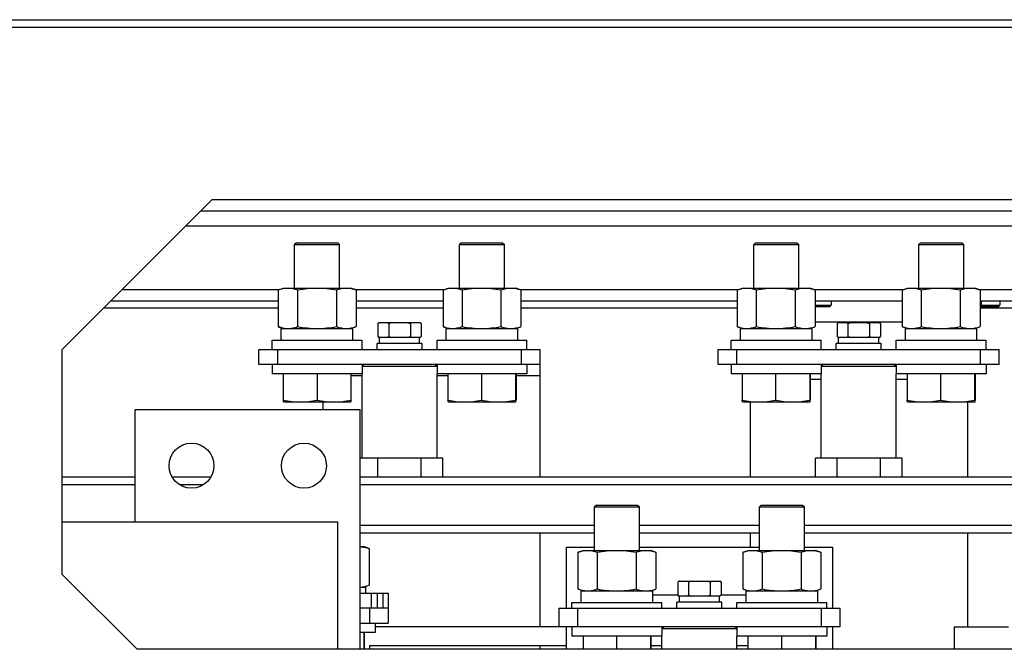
# Model space of a CAD drawing. Header units: millimetres. Extents: x 1117 to 38156, y -1945 to 7303.
# Tile 781 of 831: x 28868 to 29130, y 6586 to 6754. Entities that reach past the tile are written whole.
import ezdxf

# ---------------------------------------------------------------- set-up
doc = ezdxf.new("R2010")
doc.units = ezdxf.units.MM

msp = doc.modelspace()

# ---------------------------------------------------------------- linework, layer by layer
at = {"color": 7, "linetype": 'Continuous'}
for p, q in [((28709.016, 6754.119), (29509.016, 6754.119)), ((28709.016, 6752.119), (29509.016, 6752.119)), ((28879.016, 6666.119), (28919.016, 6706.119)), ((28919.016, 6706.119), (29299.016, 6706.119)), ((28916.016, 6703.119), (29302.016, 6703.119)), ((28912.016, 6699.119), (29306.016, 6699.119)), ((28941.516, 6694.619), (28941.016, 6694.119)), ((28941.016, 6682.519), (28941.016, 6694.119)), ((28941.016, 6694.119), (28953.016, 6694.119)), ((28941.516, 6694.619), (28952.516, 6694.619)), ((28952.516, 6694.619), (28953.016, 6694.119)), ((28953.016, 6682.519), (28953.016, 6694.119)), ((28985.516, 6694.619), (28985.016, 6694.119)), ((28985.016, 6682.519), (28985.016, 6694.119)), ((28985.016, 6694.119), (28997.015, 6694.119)), ((28985.516, 6694.619), (28996.516, 6694.619)), ((28996.516, 6694.619), (28997.016, 6694.119)), ((28997.015, 6694.119), (28997.016, 6694.119)), ((28997.016, 6682.519), (28997.016, 6694.119)), ((29064.016, 6694.619), (29063.516, 6694.119)), ((29063.516, 6682.519), (29063.516, 6694.119)), ((29063.516, 6694.119), (29075.515, 6694.119)), ((29064.016, 6694.619), (29075.016, 6694.619)), ((29075.016, 6694.619), (29075.516, 6694.119)), ((29075.515, 6694.119), (29075.516, 6694.119)), ((29075.516, 6682.519), (29075.516, 6694.119)), ((29108.016, 6694.619), (29107.516, 6694.119)), ((29107.516, 6682.519), (29107.516, 6694.119)), ((29107.516, 6694.119), (29119.515, 6694.119)), ((29108.016, 6694.619), (29119.016, 6694.619)), ((29119.016, 6694.619), (29119.516, 6694.119)), ((29119.515, 6694.119), (29119.516, 6694.119)), ((29119.516, 6682.519), (29119.516, 6694.119)), ((28936.624, 6682.012), (28938.016, 6682.519)), ((28938.016, 6682.519), (28956.016, 6682.519)), ((28957.408, 6682.012), (28956.016, 6682.519)), ((28980.712, 6682.044), (28982.016, 6682.519)), ((28982.016, 6682.519), (29000.016, 6682.519)), ((29001.32, 6682.044), (29000.016, 6682.519)), ((29059.212, 6682.044), (29060.516, 6682.519)), ((29060.516, 6682.519), (29078.516, 6682.519)), ((29079.82, 6682.044), (29078.516, 6682.519)), ((29103.212, 6682.044), (29104.516, 6682.519)), ((29104.516, 6682.519), (29122.516, 6682.519)), ((29123.82, 6682.044), (29122.516, 6682.519)), ((28895.016, 6682.119), (28936.917, 6682.119)), ((28936.624, 6682.012), (28936.624, 6672.226)), ((28941.82, 6682.012), (28941.82, 6672.226)), ((28952.212, 6682.012), (28952.212, 6672.226)), ((28957.115, 6682.119), (28980.917, 6682.119)), ((28957.408, 6682.012), (28957.408, 6672.226)), ((28980.625, 6682.012), (28980.712, 6682.044)), ((28980.625, 6682.012), (28980.625, 6672.226)), ((28985.685, 6682.012), (28985.685, 6672.226)), ((28996.076, 6682.012), (28996.076, 6672.226)), ((29001.115, 6682.119), (29059.417, 6682.119)), ((29001.407, 6682.012), (29001.407, 6672.226)), ((29059.125, 6682.012), (29059.212, 6682.044)), ((29059.125, 6682.012), (29059.125, 6672.226)), ((29064.174, 6682.012), (29064.174, 6672.226)), ((29074.564, 6682.012), (29074.564, 6672.226)), ((29079.615, 6682.119), (29103.417, 6682.119)), ((29079.907, 6682.012), (29079.907, 6672.226)), ((29103.125, 6682.012), (29103.212, 6682.044)), ((29103.125, 6682.012), (29103.125, 6672.226)), ((29108.177, 6682.012), (29108.177, 6672.226)), ((29118.568, 6682.012), (29118.568, 6672.226)), ((29123.615, 6682.119), (29181.917, 6682.119)), ((29123.907, 6682.012), (29123.907, 6672.226)), ((28936.624, 6677.119), (28890.016, 6677.119)), ((28892.016, 6679.119), (28936.624, 6679.119)), ((28957.408, 6679.119), (28980.625, 6679.119)), ((28980.625, 6677.119), (28957.408, 6677.119)), ((29001.407, 6679.119), (29059.125, 6679.119)), ((29059.125, 6677.119), (29001.407, 6677.119)), ((29079.907, 6679.119), (29103.125, 6679.119)), ((29079.907, 6677.919), (29084.191, 6677.919)), ((29079.907, 6677.619), (29083.891, 6677.619)), ((29083.891, 6677.619), (29084.191, 6677.919)), ((29084.191, 6679.119), (29084.191, 6677.919)), ((29123.907, 6679.119), (29181.625, 6679.119)), ((29123.907, 6677.635), (29124.191, 6677.919)), ((29123.907, 6677.919), (29129.191, 6677.919)), ((29123.907, 6677.619), (29128.891, 6677.619)), ((29181.625, 6677.119), (29123.907, 6677.119)), ((29124.191, 6679.119), (29124.191, 6677.919)), ((29128.891, 6677.619), (29129.191, 6677.919)), ((29129.191, 6679.119), (29129.191, 6677.919)), ((28938.016, 6671.719), (28936.624, 6672.226)), ((28956.016, 6671.719), (28957.408, 6672.226)), ((28963.242, 6673.019), (28963.542, 6673.319)), ((28963.242, 6673.019), (28963.242, 6669.619)), ((28963.542, 6673.319), (28974.489, 6673.319)), ((28966.129, 6673.019), (28966.129, 6669.619)), ((28971.903, 6673.019), (28971.903, 6669.619)), ((28974.789, 6673.019), (28974.489, 6673.319)), ((28974.789, 6673.019), (28974.789, 6669.619)), ((28980.625, 6672.226), (28980.712, 6672.193)), ((28982.016, 6671.719), (28980.712, 6672.193)), ((29000.016, 6671.719), (29001.32, 6672.193)), ((29059.125, 6672.226), (29059.212, 6672.193)), ((29060.516, 6671.719), (29059.212, 6672.193)), ((29078.516, 6671.719), (29079.82, 6672.193)), ((29079.907, 6673.519), (29103.125, 6673.519)), ((29085.742, 6673.019), (29086.042, 6673.319)), ((29085.742, 6673.019), (29085.742, 6669.619)), ((29086.042, 6673.319), (29096.989, 6673.319)), ((29088.629, 6673.019), (29088.629, 6669.619)), ((29094.403, 6673.019), (29094.403, 6669.619)), ((29097.289, 6673.019), (29096.989, 6673.319)), ((29097.289, 6673.019), (29097.289, 6669.619)), ((29103.125, 6672.226), (29103.212, 6672.193)), ((29104.516, 6671.719), (29103.212, 6672.193)), ((29122.516, 6671.719), (29123.82, 6672.193)), ((28937.466, 6668.844), (28937.466, 6671.719)), ((28937.466, 6671.719), (28956.566, 6671.719)), ((28956.566, 6668.619), (28956.566, 6671.719)), ((28963.542, 6669.319), (28963.242, 6669.619)), ((28974.489, 6669.319), (28963.542, 6669.319)), ((28963.661, 6667.719), (28963.661, 6669.319)), ((28974.371, 6667.719), (28974.371, 6669.319)), ((28974.489, 6669.319), (28974.789, 6669.619)), ((28981.466, 6668.619), (28981.466, 6671.719)), ((28981.466, 6671.719), (29000.566, 6671.719)), ((29000.566, 6668.619), (29000.566, 6671.719)), ((29059.966, 6668.619), (29059.966, 6671.719)), ((29059.966, 6671.719), (29079.066, 6671.719)), ((29079.066, 6668.619), (29079.066, 6671.719)), ((29086.042, 6669.319), (29085.742, 6669.619)), ((29096.989, 6669.319), (29086.042, 6669.319)), ((29086.161, 6667.719), (29086.161, 6669.319)), ((29096.871, 6667.719), (29096.871, 6669.319)), ((29096.989, 6669.319), (29097.289, 6669.619)), ((29103.966, 6668.619), (29103.966, 6671.719)), ((29103.966, 6671.719), (29123.066, 6671.719)), ((29123.066, 6668.619), (29123.066, 6671.719)), ((28935.016, 6666.119), (28935.016, 6668.619)), ((28935.016, 6668.619), (28959.016, 6668.619)), ((28959.016, 6666.119), (28959.016, 6668.619)), ((28963.016, 6666.119), (28963.016, 6667.719)), ((28975.016, 6667.719), (28963.016, 6667.719)), ((28975.016, 6666.119), (28975.016, 6667.719)), ((28979.016, 6666.119), (28979.016, 6668.619)), ((28979.016, 6668.619), (29003.016, 6668.619)), ((29003.016, 6666.119), (29003.016, 6668.619)), ((29057.516, 6666.119), (29057.516, 6668.619)), ((29057.516, 6668.619), (29081.516, 6668.619)), ((29081.516, 6666.119), (29081.516, 6668.619)), ((29085.516, 6666.119), (29085.516, 6667.719)), ((29097.516, 6667.719), (29085.516, 6667.719)), ((29097.516, 6666.119), (29097.516, 6667.719)), ((29101.516, 6666.119), (29101.516, 6668.619)), ((29101.516, 6668.619), (29125.516, 6668.619)), ((29125.516, 6666.119), (29125.516, 6668.619)), ((28879.016, 6606.119), (28879.016, 6666.119)), ((28931.516, 6662.119), (28931.516, 6666.119)), ((28931.516, 6666.119), (29006.516, 6666.119)), ((28936.516, 6662.119), (28936.516, 6666.119)), ((29001.516, 6662.119), (29001.516, 6666.119)), ((29006.516, 6632.119), (29006.516, 6666.119)), ((29054.016, 6662.119), (29054.016, 6666.119)), ((29054.016, 6666.119), (29129.016, 6666.119)), ((29059.016, 6662.119), (29059.016, 6666.119)), ((29124.016, 6662.119), (29124.016, 6666.119)), ((29129.016, 6662.119), (29129.016, 6666.119)), ((29006.516, 6662.119), (28931.516, 6662.119)), ((28935.016, 6662.119), (28935.016, 6659.619)), ((28959.016, 6661.619), (28959.516, 6662.119)), ((28959.016, 6662.119), (28959.016, 6659.619)), ((28979.016, 6661.619), (28959.016, 6661.619)), ((28979.016, 6661.619), (28978.516, 6662.119)), ((28979.016, 6662.119), (28979.016, 6659.619)), ((29003.016, 6662.119), (29003.016, 6659.619)), ((29129.016, 6662.119), (29054.016, 6662.119)), ((29057.516, 6662.119), (29057.516, 6659.619)), ((29081.516, 6661.619), (29082.016, 6662.119)), ((29081.516, 6662.119), (29081.516, 6659.619)), ((29101.516, 6661.619), (29081.516, 6661.619)), ((29101.516, 6661.619), (29101.016, 6662.119)), ((29101.516, 6662.119), (29101.516, 6659.619)), ((29125.516, 6662.119), (29125.516, 6659.619)), ((28959.016, 6659.619), (28935.016, 6659.619)), ((28938.016, 6652.119), (28938.016, 6659.619)), ((28947.016, 6659.619), (28947.016, 6652.626)), ((28956.016, 6659.619), (28956.016, 6652.119)), ((28959.016, 6659.119), (28956.016, 6659.119)), ((28959.016, 6637.119), (28959.016, 6659.619)), ((28979.016, 6637.119), (28979.016, 6659.619)), ((29003.016, 6659.619), (28979.016, 6659.619)), ((28981.939, 6659.119), (28979.016, 6659.119)), ((28981.939, 6659.619), (28981.939, 6652.626)), ((28990.86, 6659.619), (28990.86, 6652.626)), ((28999.937, 6659.619), (28999.937, 6652.626)), ((29000.093, 6659.619), (29000.093, 6652.626)), ((29006.516, 6659.119), (29000.093, 6659.119)), ((29081.516, 6659.619), (29057.516, 6659.619)), ((29060.432, 6659.619), (29060.432, 6652.626)), ((29069.346, 6659.619), (29069.346, 6652.626)), ((29078.43, 6659.619), (29078.43, 6652.626)), ((29078.6, 6659.619), (29078.6, 6652.626)), ((29081.516, 6637.119), (29081.516, 6659.619)), ((29101.516, 6637.119), (29101.516, 6659.619)), ((29125.516, 6659.619), (29101.516, 6659.619)), ((29104.434, 6659.619), (29104.434, 6652.626)), ((29113.35, 6659.619), (29113.35, 6652.626)), ((29122.432, 6659.619), (29122.432, 6652.626)), ((29122.598, 6659.619), (29122.598, 6652.626)), ((29081.516, 6658.119), (29078.6, 6658.119)), ((29104.434, 6658.119), (29101.516, 6658.119)), ((28938.016, 6652.119), (28956.016, 6652.119)), ((28948.516, 6652.119), (28948.516, 6650.119)), ((28982.017, 6652.119), (29000.015, 6652.119)), ((29060.517, 6652.119), (29078.515, 6652.119)), ((29062.516, 6652.119), (29062.516, 6632.119)), ((29104.517, 6652.119), (29122.515, 6652.119)), ((29120.516, 6652.119), (29120.516, 6632.119)), ((28898.516, 6620.119), (28898.516, 6650.119)), ((28898.516, 6650.119), (28958.516, 6650.119)), ((28958.516, 6586.119), (28958.516, 6650.119)), ((28980.563, 6637.119), (28958.516, 6637.119)), ((28963.242, 6632.119), (28963.242, 6637.119)), ((28974.789, 6632.119), (28974.789, 6637.119)), ((28980.563, 6632.119), (28980.563, 6637.119)), ((29079.969, 6632.119), (29079.969, 6637.119)), ((29103.063, 6637.119), (29079.969, 6637.119)), ((29085.742, 6632.119), (29085.742, 6637.119)), ((29097.289, 6632.119), (29097.289, 6637.119)), ((29103.063, 6632.119), (29103.063, 6637.119)), ((28879.016, 6632.119), (28898.516, 6632.119)), ((28879.016, 6630.119), (28898.516, 6630.119)), ((28908.393, 6632.119), (28918.638, 6632.119)), ((28910.276, 6630.119), (28916.756, 6630.119)), ((28958.516, 6632.119), (29339.016, 6632.119)), ((28958.516, 6630.119), (29339.016, 6630.119)), ((29021.516, 6624.619), (29021.016, 6624.119)), ((29021.516, 6624.619), (29032.516, 6624.619)), ((29032.516, 6624.619), (29033.016, 6624.119)), ((29065.516, 6624.619), (29065.016, 6624.119)), ((29065.516, 6624.619), (29076.516, 6624.619)), ((29076.516, 6624.619), (29077.016, 6624.119)), ((29021.016, 6612.519), (29021.016, 6624.119)), ((29021.016, 6624.119), (29033.016, 6624.119)), ((29033.016, 6612.519), (29033.016, 6624.119)), ((29033.016, 6624.119), (29033.016, 6624.119)), ((29065.016, 6612.519), (29065.016, 6624.119)), ((29065.016, 6624.119), (29077.016, 6624.119)), ((29077.016, 6612.519), (29077.016, 6624.119)), ((29077.016, 6624.119), (29077.016, 6624.119)), ((28879.016, 6620.119), (28952.516, 6620.119)), ((28952.516, 6586.119), (28952.516, 6620.119)), ((29021.016, 6619.119), (28958.516, 6619.119)), ((29021.016, 6617.119), (28958.516, 6617.119)), ((29006.516, 6592.119), (29006.516, 6617.119)), ((29065.016, 6619.119), (29033.016, 6619.119)), ((29065.016, 6617.119), (29033.016, 6617.119)), ((29062.516, 6617.119), (29062.516, 6613.369)), ((29141.016, 6619.119), (29077.016, 6619.119)), ((29141.016, 6617.119), (29077.016, 6617.119)), ((29120.516, 6617.119), (29120.516, 6592.119)), ((28958.516, 6613.519), (28959.516, 6613.519)), ((28960.837, 6613.038), (28959.516, 6613.519)), ((28960.908, 6613.012), (28960.908, 6603.226)), ((29013.516, 6597.119), (29013.516, 6613.369)), ((29013.516, 6613.369), (29021.016, 6613.369)), ((29016.624, 6612.012), (29018.016, 6612.519)), ((29016.624, 6612.012), (29016.624, 6602.226)), ((29018.016, 6612.519), (29036.016, 6612.519)), ((29021.729, 6612.012), (29021.729, 6602.226)), ((29032.121, 6612.012), (29032.121, 6602.226)), ((29033.016, 6613.369), (29065.016, 6613.369)), ((29037.337, 6612.038), (29036.016, 6612.519)), ((29037.408, 6612.012), (29037.408, 6602.226)), ((29060.624, 6612.012), (29062.016, 6612.519)), ((29060.624, 6612.012), (29060.624, 6602.226)), ((29062.016, 6612.519), (29080.016, 6612.519)), ((29065.733, 6612.012), (29065.733, 6602.226)), ((29076.125, 6612.012), (29076.125, 6602.226)), ((29077.016, 6613.369), (29084.516, 6613.369)), ((29081.337, 6612.038), (29080.016, 6612.519)), ((29081.408, 6612.012), (29081.408, 6602.226)), ((29084.516, 6613.369), (29084.516, 6597.119)), ((28899.016, 6586.119), (28879.016, 6606.119)), ((29043.242, 6604.019), (29043.542, 6604.319)), ((29043.242, 6604.019), (29043.242, 6600.619)), ((29043.542, 6604.319), (29054.489, 6604.319)), ((29046.129, 6604.019), (29046.129, 6600.619)), ((29051.903, 6604.019), (29051.903, 6600.619)), ((29054.789, 6604.019), (29054.489, 6604.319)), ((29054.789, 6604.019), (29054.789, 6600.619)), ((28958.516, 6602.719), (28960.066, 6602.719)), ((28958.516, 6601.119), (28959.98, 6601.119)), ((28959.516, 6602.719), (28960.837, 6603.2)), ((28959.98, 6601.119), (28966.016, 6601.119)), ((28960.066, 6601.119), (28960.066, 6602.719)), ((28961.445, 6601.119), (28961.445, 6597.119)), ((28963.087, 6601.119), (28963.087, 6597.119)), ((28964.551, 6601.119), (28964.551, 6597.119)), ((28966.016, 6601.119), (28966.016, 6597.119)), ((29016.624, 6602.226), (29018.016, 6601.719)), ((29017.466, 6598.619), (29017.466, 6601.719)), ((29017.466, 6601.719), (29036.566, 6601.719)), ((29036.016, 6601.719), (29037.337, 6602.2)), ((29036.566, 6598.619), (29036.566, 6601.719)), ((29060.624, 6602.226), (29062.016, 6601.719)), ((29061.466, 6598.619), (29061.466, 6601.719)), ((29061.466, 6601.719), (29080.566, 6601.719)), ((29080.016, 6601.719), (29081.337, 6602.2)), ((29080.566, 6598.619), (29080.566, 6601.719)), ((29015.016, 6597.119), (29015.016, 6598.619)), ((29015.016, 6598.619), (29039.016, 6598.619)), ((29036.566, 6600.619), (29043.242, 6600.619)), ((29039.016, 6597.119), (29039.016, 6598.619)), ((29043.016, 6597.119), (29043.016, 6598.719)), ((29055.016, 6598.719), (29043.016, 6598.719)), ((29043.542, 6600.319), (29043.242, 6600.619)), ((29054.489, 6600.319), (29043.542, 6600.319)), ((29043.661, 6598.719), (29043.661, 6600.319)), ((29054.371, 6598.719), (29054.371, 6600.319)), ((29054.489, 6600.319), (29054.789, 6600.619)), ((29054.789, 6600.619), (29061.466, 6600.619)), ((29055.016, 6597.119), (29055.016, 6598.719)), ((29059.016, 6597.119), (29059.016, 6598.619)), ((29059.016, 6598.619), (29083.016, 6598.619)), ((29083.016, 6597.119), (29083.016, 6598.619)), ((28966.016, 6597.119), (28958.516, 6597.119)), ((28961.016, 6597.119), (28961.016, 6593.119)), ((28966.016, 6597.119), (28966.016, 6593.119)), ((29011.516, 6597.119), (29011.516, 6592.119)), ((29011.516, 6597.119), (29086.516, 6597.119)), ((29016.516, 6597.119), (29016.516, 6592.119)), ((29081.516, 6597.119), (29081.516, 6592.119)), ((29086.516, 6597.119), (29086.516, 6592.119)), ((28958.516, 6593.119), (28966.016, 6593.119)), ((28962.516, 6593.119), (28962.516, 6590.619)), ((28962.516, 6590.619), (28958.516, 6590.619)), ((28959.46, 6590.619), (28959.46, 6586.119)), ((28959.571, 6590.619), (28959.571, 6586.119)), ((29086.516, 6592.119), (28962.516, 6592.119)), ((29013.516, 6586.119), (29013.516, 6592.119)), ((29015.016, 6592.119), (29015.016, 6589.619)), ((29039.016, 6592.119), (29039.016, 6589.619)), ((29039.016, 6591.619), (29039.516, 6592.119)), ((29059.016, 6591.619), (29039.016, 6591.619)), ((29059.016, 6591.619), (29058.516, 6592.119)), ((29059.016, 6592.119), (29059.016, 6589.619)), ((29083.016, 6592.119), (29083.016, 6589.619)), ((29084.516, 6592.119), (29084.516, 6586.119)), ((29117.016, 6592.119), (29117.016, 6586.119)), ((29117.016, 6592.119), (29131.516, 6592.119)), ((29039.016, 6589.619), (29015.016, 6589.619)), ((29017.964, 6589.619), (29017.964, 6586.119)), ((29026.911, 6589.619), (29026.911, 6586.119)), ((29035.963, 6589.619), (29035.963, 6586.119)), ((29036.068, 6589.619), (29036.068, 6586.119)), ((29039.016, 6586.119), (29039.016, 6589.619)), ((29059.016, 6586.119), (29059.016, 6589.619)), ((29083.016, 6589.619), (29059.016, 6589.619)), ((29061.966, 6589.619), (29061.966, 6586.119)), ((29070.915, 6589.619), (29070.915, 6586.119)), ((29079.965, 6589.619), (29079.965, 6586.119)), ((29080.066, 6589.619), (29080.066, 6586.119)), ((29319.016, 6586.119), (28899.016, 6586.119)), ((28961.016, 6587.119), (28961.016, 6586.119)), ((28961.016, 6587.119), (29013.516, 6587.119)), ((29006.516, 6586.119), (29006.516, 6587.119)), ((29036.068, 6587.119), (29039.016, 6587.119)), ((29059.016, 6587.119), (29061.966, 6587.119))]:
    msp.add_line(p, q, dxfattribs=at)
for centre in [(28913.516, 6635.119), (28943.516, 6635.119)]:
    msp.add_circle(centre, 6, dxfattribs=at)
for centre, start, end in [((28965.817, 6670.561), 129.13644, 129.50125), ((29088.317, 6670.561), 129.13644, 129.50125), ((28972.215, 6672.077), 309.13644, 309.50124), ((29094.715, 6672.077), 309.13644, 309.50124), ((29045.817, 6601.561), 129.13644, 129.50125), ((29052.215, 6603.077), 309.13644, 309.50124)]:
    msp.add_arc(centre, 3.556, start, end, dxfattribs=at)
msp.add_ellipse((28947.016, 6668.844), major_axis=(0, 35.641), ratio=0.2679492, start_param=1.5707963, end_param=1.5771103, dxfattribs=at)
for points, knots in [([(28936.624, 6682.012), (28937.045, 6682.165), (28937.897, 6682.421), (28938.784, 6682.519), (28939.222, 6682.519)], [0, 0, 0, 0, 0.5064111, 1, 1, 1, 1]), ([(28939.222, 6682.519), (28939.659, 6682.519), (28940.547, 6682.421), (28941.398, 6682.165), (28941.82, 6682.012)], [0, 0, 0, 0, 0.4935889, 1, 1, 1, 1]), ([(28941.82, 6682.012), (28942.677, 6682.168), (28944.402, 6682.424), (28946.145, 6682.519), (28947.016, 6682.519)], [0, 0, 0, 0, 0.5000363, 1, 1, 1, 1]), ([(28947.016, 6682.519), (28947.887, 6682.519), (28949.63, 6682.424), (28951.355, 6682.168), (28952.212, 6682.012)], [0, 0, 0, 0, 0.4999639, 1, 1, 1, 1]), ([(28952.212, 6682.012), (28952.634, 6682.165), (28953.485, 6682.421), (28954.373, 6682.519), (28954.81, 6682.519)], [0, 0, 0, 0, 0.5064111, 1, 1, 1, 1]), ([(28954.81, 6682.519), (28955.247, 6682.519), (28956.135, 6682.421), (28956.987, 6682.165), (28957.408, 6682.012)], [0, 0, 0, 0, 0.4935889, 1, 1, 1, 1]), ([(28980.712, 6682.044), (28981.108, 6682.188), (28981.909, 6682.428), (28982.744, 6682.519), (28983.155, 6682.519)], [0, 0, 0, 0, 0.5064947, 1, 1, 1, 1]), ([(28983.155, 6682.519), (28983.581, 6682.519), (28984.446, 6682.421), (28985.275, 6682.165), (28985.685, 6682.012)], [0, 0, 0, 0, 0.4931423, 1, 1, 1, 1]), ([(28985.685, 6682.012), (28986.542, 6682.168), (28988.267, 6682.424), (28990.01, 6682.519), (28990.881, 6682.519)], [0, 0, 0, 0, 0.5000368, 1, 1, 1, 1]), ([(28990.881, 6682.519), (28991.751, 6682.519), (28993.494, 6682.424), (28995.219, 6682.168), (28996.076, 6682.012)], [0, 0, 0, 0, 0.4999634, 1, 1, 1, 1]), ([(28996.076, 6682.012), (28996.509, 6682.166), (28997.384, 6682.421), (28998.293, 6682.519), (28998.742, 6682.519)], [0, 0, 0, 0, 0.5059998, 1, 1, 1, 1]), ([(28998.742, 6682.519), (28999.19, 6682.519), (29000.1, 6682.421), (29000.974, 6682.166), (29001.407, 6682.012)], [0, 0, 0, 0, 0.4940002, 1, 1, 1, 1]), ([(29059.212, 6682.044), (29059.607, 6682.188), (29060.407, 6682.428), (29061.239, 6682.519), (29061.649, 6682.519)], [0, 0, 0, 0, 0.5065326, 1, 1, 1, 1]), ([(29061.649, 6682.519), (29062.074, 6682.519), (29062.938, 6682.421), (29063.764, 6682.165), (29064.174, 6682.012)], [0, 0, 0, 0, 0.4931023, 1, 1, 1, 1]), ([(29064.174, 6682.012), (29065.03, 6682.168), (29066.755, 6682.424), (29068.498, 6682.519), (29069.369, 6682.519)], [0, 0, 0, 0, 0.5000369, 1, 1, 1, 1]), ([(29069.369, 6682.519), (29070.24, 6682.519), (29071.983, 6682.424), (29073.708, 6682.168), (29074.564, 6682.012)], [0, 0, 0, 0, 0.4999633, 1, 1, 1, 1]), ([(29074.564, 6682.012), (29074.998, 6682.166), (29075.875, 6682.421), (29076.786, 6682.519), (29077.236, 6682.519)], [0, 0, 0, 0, 0.5059662, 1, 1, 1, 1]), ([(29077.236, 6682.519), (29077.685, 6682.519), (29078.597, 6682.421), (29079.473, 6682.166), (29079.907, 6682.012)], [0, 0, 0, 0, 0.4940338, 1, 1, 1, 1]), ([(29103.212, 6682.044), (29103.608, 6682.188), (29104.407, 6682.428), (29105.241, 6682.519), (29105.651, 6682.519)], [0, 0, 0, 0, 0.5065215, 1, 1, 1, 1]), ([(29105.651, 6682.519), (29106.076, 6682.519), (29106.94, 6682.421), (29107.768, 6682.165), (29108.177, 6682.012)], [0, 0, 0, 0, 0.4931141, 1, 1, 1, 1]), ([(29108.177, 6682.012), (29109.034, 6682.168), (29110.759, 6682.424), (29112.502, 6682.519), (29113.372, 6682.519)], [0, 0, 0, 0, 0.5000368, 1, 1, 1, 1]), ([(29113.372, 6682.519), (29114.243, 6682.519), (29115.986, 6682.424), (29117.711, 6682.168), (29118.568, 6682.012)], [0, 0, 0, 0, 0.4999634, 1, 1, 1, 1]), ([(29118.568, 6682.012), (29119.001, 6682.166), (29119.877, 6682.421), (29120.788, 6682.519), (29121.237, 6682.519)], [0, 0, 0, 0, 0.505976, 1, 1, 1, 1]), ([(29121.237, 6682.519), (29121.687, 6682.519), (29122.597, 6682.421), (29123.473, 6682.166), (29123.907, 6682.012)], [0, 0, 0, 0, 0.494024, 1, 1, 1, 1]), ([(28936.624, 6672.226), (28937.045, 6672.072), (28937.897, 6671.816), (28938.784, 6671.719), (28939.222, 6671.719)], [0, 0, 0, 0, 0.5064111, 1, 1, 1, 1]), ([(28939.222, 6671.719), (28939.659, 6671.719), (28940.547, 6671.816), (28941.398, 6672.072), (28941.82, 6672.226)], [0, 0, 0, 0, 0.4935889, 1, 1, 1, 1]), ([(28941.82, 6672.226), (28942.677, 6672.07), (28944.402, 6671.813), (28946.145, 6671.719), (28947.016, 6671.719)], [0, 0, 0, 0, 0.5000363, 1, 1, 1, 1]), ([(28947.016, 6671.719), (28947.887, 6671.719), (28949.63, 6671.813), (28951.355, 6672.07), (28952.212, 6672.226)], [0, 0, 0, 0, 0.4999639, 1, 1, 1, 1]), ([(28952.212, 6672.226), (28952.634, 6672.072), (28953.485, 6671.816), (28954.373, 6671.719), (28954.81, 6671.719)], [0, 0, 0, 0, 0.5064111, 1, 1, 1, 1]), ([(28954.81, 6671.719), (28955.247, 6671.719), (28956.135, 6671.816), (28956.987, 6672.072), (28957.408, 6672.226)], [0, 0, 0, 0, 0.4935889, 1, 1, 1, 1]), ([(28963.242, 6673.019), (28963.268, 6673.044), (28963.369, 6673.143), (28963.474, 6673.238), (28963.555, 6673.304)], [0, 0, 0, 0, 0.255041, 1, 1, 1, 1]), ([(28965.799, 6673.319), (28965.827, 6673.296), (28965.941, 6673.2), (28966.05, 6673.098), (28966.129, 6673.019)], [0, 0, 0, 0, 0.2445583, 1, 1, 1, 1]), ([(28971.903, 6673.019), (28971.93, 6673.046), (28972.036, 6673.15), (28972.147, 6673.249), (28972.233, 6673.319)], [0, 0, 0, 0, 0.2553529, 1, 1, 1, 1]), ([(28974.46, 6673.319), (28974.488, 6673.296), (28974.602, 6673.2), (28974.71, 6673.098), (28974.789, 6673.019)], [0, 0, 0, 0, 0.2445583, 1, 1, 1, 1]), ([(28980.712, 6672.193), (28981.108, 6672.049), (28981.909, 6671.81), (28982.744, 6671.719), (28983.155, 6671.719)], [0, 0, 0, 0, 0.5064947, 1, 1, 1, 1]), ([(28983.155, 6671.719), (28983.581, 6671.719), (28984.446, 6671.817), (28985.275, 6672.072), (28985.685, 6672.226)], [0, 0, 0, 0, 0.4931423, 1, 1, 1, 1]), ([(28985.685, 6672.226), (28986.542, 6672.07), (28988.267, 6671.813), (28990.01, 6671.719), (28990.881, 6671.719)], [0, 0, 0, 0, 0.5000368, 1, 1, 1, 1]), ([(28990.881, 6671.719), (28991.751, 6671.719), (28993.494, 6671.813), (28995.219, 6672.07), (28996.076, 6672.226)], [0, 0, 0, 0, 0.4999634, 1, 1, 1, 1]), ([(28996.076, 6672.226), (28996.509, 6672.072), (28997.384, 6671.816), (28998.293, 6671.719), (28998.742, 6671.719)], [0, 0, 0, 0, 0.5059998, 1, 1, 1, 1]), ([(28998.742, 6671.719), (28999.19, 6671.719), (29000.1, 6671.816), (29000.974, 6672.072), (29001.407, 6672.226)], [0, 0, 0, 0, 0.4940002, 1, 1, 1, 1]), ([(29059.212, 6672.193), (29059.607, 6672.049), (29060.407, 6671.81), (29061.239, 6671.719), (29061.649, 6671.719)], [0, 0, 0, 0, 0.5065326, 1, 1, 1, 1]), ([(29061.649, 6671.719), (29062.074, 6671.719), (29062.938, 6671.817), (29063.764, 6672.072), (29064.174, 6672.226)], [0, 0, 0, 0, 0.4931023, 1, 1, 1, 1]), ([(29064.174, 6672.226), (29065.03, 6672.07), (29066.755, 6671.813), (29068.498, 6671.719), (29069.369, 6671.719)], [0, 0, 0, 0, 0.5000369, 1, 1, 1, 1]), ([(29069.369, 6671.719), (29070.24, 6671.719), (29071.983, 6671.813), (29073.708, 6672.07), (29074.564, 6672.226)], [0, 0, 0, 0, 0.4999633, 1, 1, 1, 1]), ([(29074.564, 6672.226), (29074.998, 6672.072), (29075.875, 6671.816), (29076.786, 6671.719), (29077.236, 6671.719)], [0, 0, 0, 0, 0.5059662, 1, 1, 1, 1]), ([(29077.236, 6671.719), (29077.685, 6671.719), (29078.597, 6671.816), (29079.473, 6672.072), (29079.907, 6672.226)], [0, 0, 0, 0, 0.4940338, 1, 1, 1, 1]), ([(29085.742, 6673.019), (29085.768, 6673.044), (29085.869, 6673.143), (29085.974, 6673.238), (29086.055, 6673.304)], [0, 0, 0, 0, 0.255041, 1, 1, 1, 1]), ([(29088.299, 6673.319), (29088.327, 6673.296), (29088.441, 6673.2), (29088.55, 6673.098), (29088.629, 6673.019)], [0, 0, 0, 0, 0.2445583, 1, 1, 1, 1]), ([(29094.403, 6673.019), (29094.43, 6673.046), (29094.536, 6673.15), (29094.647, 6673.249), (29094.733, 6673.319)], [0, 0, 0, 0, 0.2553529, 1, 1, 1, 1]), ([(29096.96, 6673.319), (29096.988, 6673.296), (29097.102, 6673.2), (29097.21, 6673.098), (29097.289, 6673.019)], [0, 0, 0, 0, 0.2445583, 1, 1, 1, 1]), ([(29103.212, 6672.193), (29103.608, 6672.049), (29104.407, 6671.81), (29105.241, 6671.719), (29105.651, 6671.719)], [0, 0, 0, 0, 0.5065215, 1, 1, 1, 1]), ([(29105.651, 6671.719), (29106.076, 6671.719), (29106.94, 6671.817), (29107.768, 6672.072), (29108.177, 6672.226)], [0, 0, 0, 0, 0.4931141, 1, 1, 1, 1]), ([(29108.177, 6672.226), (29109.034, 6672.07), (29110.759, 6671.813), (29112.502, 6671.719), (29113.372, 6671.719)], [0, 0, 0, 0, 0.5000368, 1, 1, 1, 1]), ([(29113.372, 6671.719), (29114.243, 6671.719), (29115.986, 6671.813), (29117.711, 6672.07), (29118.568, 6672.226)], [0, 0, 0, 0, 0.4999634, 1, 1, 1, 1]), ([(29118.568, 6672.226), (29119.001, 6672.072), (29119.877, 6671.816), (29120.788, 6671.719), (29121.237, 6671.719)], [0, 0, 0, 0, 0.505976, 1, 1, 1, 1]), ([(29121.237, 6671.719), (29121.687, 6671.719), (29122.597, 6671.816), (29123.473, 6672.072), (29123.907, 6672.226)], [0, 0, 0, 0, 0.494024, 1, 1, 1, 1]), ([(28963.242, 6669.619), (28963.269, 6669.592), (28963.375, 6669.488), (28963.486, 6669.389), (28963.572, 6669.319)], [0, 0, 0, 0, 0.2553529, 1, 1, 1, 1]), ([(28965.799, 6669.319), (28965.827, 6669.342), (28965.941, 6669.437), (28966.05, 6669.539), (28966.129, 6669.619)], [0, 0, 0, 0, 0.2445583, 1, 1, 1, 1]), ([(28971.903, 6669.619), (28971.93, 6669.592), (28972.036, 6669.488), (28972.147, 6669.389), (28972.233, 6669.319)], [0, 0, 0, 0, 0.2553529, 1, 1, 1, 1]), ([(28974.477, 6669.333), (28974.504, 6669.355), (28974.611, 6669.446), (28974.714, 6669.543), (28974.789, 6669.619)], [0, 0, 0, 0, 0.2448779, 1, 1, 1, 1]), ([(29085.742, 6669.619), (29085.769, 6669.592), (29085.875, 6669.488), (29085.986, 6669.389), (29086.072, 6669.319)], [0, 0, 0, 0, 0.2553529, 1, 1, 1, 1]), ([(29088.299, 6669.319), (29088.327, 6669.342), (29088.441, 6669.437), (29088.55, 6669.539), (29088.629, 6669.619)], [0, 0, 0, 0, 0.2445583, 1, 1, 1, 1]), ([(29094.403, 6669.619), (29094.43, 6669.592), (29094.536, 6669.488), (29094.647, 6669.389), (29094.733, 6669.319)], [0, 0, 0, 0, 0.2553529, 1, 1, 1, 1]), ([(29096.977, 6669.333), (29097.004, 6669.355), (29097.111, 6669.446), (29097.214, 6669.543), (29097.289, 6669.619)], [0, 0, 0, 0, 0.2448779, 1, 1, 1, 1]), ([(28938.016, 6652.626), (28938.757, 6652.47), (28940.249, 6652.214), (28941.761, 6652.119), (28942.516, 6652.119)], [0, 0, 0, 0, 0.5007627, 1, 1, 1, 1]), ([(28942.516, 6652.119), (28943.271, 6652.119), (28944.783, 6652.214), (28946.275, 6652.47), (28947.016, 6652.626)], [0, 0, 0, 0, 0.4992373, 1, 1, 1, 1]), ([(28947.016, 6652.626), (28947.757, 6652.47), (28949.249, 6652.214), (28950.761, 6652.119), (28951.516, 6652.119)], [0, 0, 0, 0, 0.5007627, 1, 1, 1, 1]), ([(28951.516, 6652.119), (28952.271, 6652.119), (28953.783, 6652.214), (28955.275, 6652.47), (28956.016, 6652.626)], [0, 0, 0, 0, 0.4992373, 1, 1, 1, 1]), ([(28982.017, 6652.119), (28982.013, 6652.119), (28982.003, 6652.132), (28981.996, 6652.157), (28981.986, 6652.201), (28981.972, 6652.287), (28981.956, 6652.431), (28981.945, 6652.555), (28981.939, 6652.626)], [0, 0, 0, 0, 0.025306, 0.078513, 0.1625823, 0.2767917, 0.5892372, 1, 1, 1, 1]), ([(28981.939, 6652.626), (28982.673, 6652.47), (28984.152, 6652.214), (28985.651, 6652.119), (28986.399, 6652.119)], [0, 0, 0, 0, 0.5008145, 1, 1, 1, 1]), ([(28986.399, 6652.119), (28987.147, 6652.119), (28988.647, 6652.214), (28990.125, 6652.47), (28990.86, 6652.626)], [0, 0, 0, 0, 0.4991855, 1, 1, 1, 1]), ([(28990.86, 6652.626), (28991.607, 6652.47), (28993.112, 6652.214), (28994.637, 6652.119), (28995.398, 6652.119)], [0, 0, 0, 0, 0.5007135, 1, 1, 1, 1]), ([(28995.398, 6652.119), (28996.159, 6652.119), (28997.685, 6652.214), (28999.19, 6652.47), (28999.937, 6652.626)], [0, 0, 0, 0, 0.4992865, 1, 1, 1, 1]), ([(28999.937, 6652.626), (28999.943, 6652.555), (28999.954, 6652.431), (28999.97, 6652.287), (28999.984, 6652.201), (28999.994, 6652.157), (29000.001, 6652.132), (29000.011, 6652.119), (29000.015, 6652.119)], [0, 0, 0, 0, 0.4107628, 0.7232084, 0.8374177, 0.921487, 0.974694, 1, 1, 1, 1]), ([(29000.015, 6652.119), (29000.019, 6652.119), (29000.029, 6652.132), (29000.036, 6652.157), (29000.046, 6652.201), (29000.06, 6652.287), (29000.076, 6652.431), (29000.087, 6652.555), (29000.093, 6652.626)], [0, 0, 0, 0, 0.025306, 0.078513, 0.1625823, 0.2767916, 0.5892372, 1, 1, 1, 1]), ([(29060.517, 6652.119), (29060.513, 6652.119), (29060.502, 6652.132), (29060.488, 6652.176), (29060.47, 6652.274), (29060.451, 6652.43), (29060.439, 6652.555), (29060.432, 6652.626)], [0, 0, 0, 0, 0.0264664, 0.080108, 0.2783252, 0.5902066, 1, 1, 1, 1]), ([(29060.432, 6652.626), (29061.166, 6652.47), (29062.643, 6652.214), (29064.142, 6652.119), (29064.889, 6652.119)], [0, 0, 0, 0, 0.5008191, 1, 1, 1, 1]), ([(29064.889, 6652.119), (29065.637, 6652.119), (29067.135, 6652.214), (29068.613, 6652.47), (29069.346, 6652.626)], [0, 0, 0, 0, 0.4991809, 1, 1, 1, 1]), ([(29069.346, 6652.626), (29070.094, 6652.47), (29071.6, 6652.214), (29073.126, 6652.119), (29073.888, 6652.119)], [0, 0, 0, 0, 0.5007094, 1, 1, 1, 1]), ([(29073.888, 6652.119), (29074.65, 6652.119), (29076.176, 6652.214), (29077.682, 6652.47), (29078.43, 6652.626)], [0, 0, 0, 0, 0.4992906, 1, 1, 1, 1]), ([(29078.43, 6652.626), (29078.436, 6652.555), (29078.448, 6652.43), (29078.467, 6652.274), (29078.486, 6652.176), (29078.5, 6652.132), (29078.51, 6652.119), (29078.515, 6652.119)], [0, 0, 0, 0, 0.4097934, 0.7216748, 0.919892, 0.9735336, 1, 1, 1, 1]), ([(29078.515, 6652.119), (29078.519, 6652.119), (29078.53, 6652.132), (29078.544, 6652.176), (29078.562, 6652.274), (29078.581, 6652.43), (29078.593, 6652.555), (29078.6, 6652.626)], [0, 0, 0, 0, 0.0264664, 0.080108, 0.2783252, 0.5902066, 1, 1, 1, 1]), ([(29104.517, 6652.119), (29104.513, 6652.119), (29104.503, 6652.132), (29104.495, 6652.158), (29104.484, 6652.201), (29104.47, 6652.287), (29104.452, 6652.431), (29104.44, 6652.555), (29104.434, 6652.626)], [0, 0, 0, 0, 0.0261211, 0.0796283, 0.1637742, 0.2779216, 0.5899478, 1, 1, 1, 1]), ([(29104.434, 6652.626), (29105.168, 6652.47), (29106.646, 6652.214), (29108.145, 6652.119), (29108.892, 6652.119)], [0, 0, 0, 0, 0.5008178, 1, 1, 1, 1]), ([(29108.892, 6652.119), (29109.64, 6652.119), (29111.139, 6652.214), (29112.616, 6652.47), (29113.35, 6652.626)], [0, 0, 0, 0, 0.4991823, 1, 1, 1, 1]), ([(29113.35, 6652.626), (29114.098, 6652.47), (29115.603, 6652.214), (29117.13, 6652.119), (29117.891, 6652.119)], [0, 0, 0, 0, 0.5007106, 1, 1, 1, 1]), ([(29117.891, 6652.119), (29118.652, 6652.119), (29120.179, 6652.214), (29121.684, 6652.47), (29122.432, 6652.626)], [0, 0, 0, 0, 0.4992894, 1, 1, 1, 1]), ([(29122.432, 6652.626), (29122.438, 6652.555), (29122.45, 6652.431), (29122.467, 6652.287), (29122.482, 6652.201), (29122.492, 6652.158), (29122.5, 6652.132), (29122.51, 6652.119), (29122.515, 6652.119)], [0, 0, 0, 0, 0.4100523, 0.7220784, 0.8362259, 0.9203717, 0.9738789, 1, 1, 1, 1]), ([(29122.515, 6652.119), (29122.519, 6652.119), (29122.529, 6652.132), (29122.537, 6652.158), (29122.548, 6652.201), (29122.562, 6652.287), (29122.58, 6652.431), (29122.591, 6652.555), (29122.598, 6652.626)], [0, 0, 0, 0, 0.0261211, 0.0796283, 0.1637742, 0.2779216, 0.5899477, 1, 1, 1, 1]), ([(28958.516, 6613.514), (28958.919, 6613.498), (28959.734, 6613.387), (28960.518, 6613.151), (28960.908, 6613.012)], [0, 0, 0, 0, 0.4941165, 1, 1, 1, 1]), ([(29016.695, 6612.038), (29017.098, 6612.184), (29017.911, 6612.427), (29018.759, 6612.519), (29019.177, 6612.519)], [0, 0, 0, 0, 0.5064203, 1, 1, 1, 1]), ([(29019.177, 6612.519), (29019.606, 6612.519), (29020.479, 6612.421), (29021.316, 6612.165), (29021.729, 6612.012)], [0, 0, 0, 0, 0.4932941, 1, 1, 1, 1]), ([(29021.729, 6612.012), (29022.586, 6612.168), (29024.311, 6612.424), (29026.054, 6612.519), (29026.925, 6612.519)], [0, 0, 0, 0, 0.5000365, 1, 1, 1, 1]), ([(29026.925, 6612.519), (29027.796, 6612.519), (29029.539, 6612.424), (29031.264, 6612.168), (29032.121, 6612.012)], [0, 0, 0, 0, 0.4999637, 1, 1, 1, 1]), ([(29032.121, 6612.012), (29032.55, 6612.166), (29033.417, 6612.421), (29034.32, 6612.519), (29034.764, 6612.519)], [0, 0, 0, 0, 0.5061322, 1, 1, 1, 1]), ([(29034.764, 6612.519), (29035.209, 6612.519), (29036.112, 6612.421), (29036.979, 6612.166), (29037.408, 6612.012)], [0, 0, 0, 0, 0.4938678, 1, 1, 1, 1]), ([(29060.695, 6612.038), (29061.098, 6612.184), (29061.912, 6612.427), (29062.761, 6612.519), (29063.178, 6612.519)], [0, 0, 0, 0, 0.5064094, 1, 1, 1, 1]), ([(29063.178, 6612.519), (29063.608, 6612.519), (29064.482, 6612.421), (29065.319, 6612.165), (29065.733, 6612.012)], [0, 0, 0, 0, 0.4933055, 1, 1, 1, 1]), ([(29065.733, 6612.012), (29066.59, 6612.168), (29068.315, 6612.424), (29070.058, 6612.519), (29070.929, 6612.519)], [0, 0, 0, 0, 0.5000365, 1, 1, 1, 1]), ([(29070.929, 6612.519), (29071.8, 6612.519), (29073.543, 6612.424), (29075.268, 6612.168), (29076.125, 6612.012)], [0, 0, 0, 0, 0.4999637, 1, 1, 1, 1]), ([(29076.125, 6612.012), (29076.554, 6612.166), (29077.42, 6612.421), (29078.322, 6612.519), (29078.766, 6612.519)], [0, 0, 0, 0, 0.5061424, 1, 1, 1, 1]), ([(29078.766, 6612.519), (29079.211, 6612.519), (29080.112, 6612.421), (29080.979, 6612.166), (29081.408, 6612.012)], [0, 0, 0, 0, 0.4938576, 1, 1, 1, 1]), ([(29043.242, 6604.019), (29043.268, 6604.044), (29043.369, 6604.143), (29043.474, 6604.238), (29043.555, 6604.304)], [0, 0, 0, 0, 0.255041, 1, 1, 1, 1]), ([(29045.799, 6604.319), (29045.827, 6604.296), (29045.941, 6604.2), (29046.05, 6604.098), (29046.129, 6604.019)], [0, 0, 0, 0, 0.2445583, 1, 1, 1, 1]), ([(29051.903, 6604.019), (29051.93, 6604.046), (29052.036, 6604.15), (29052.147, 6604.249), (29052.233, 6604.319)], [0, 0, 0, 0, 0.2553529, 1, 1, 1, 1]), ([(29054.46, 6604.319), (29054.488, 6604.296), (29054.602, 6604.2), (29054.71, 6604.098), (29054.789, 6604.019)], [0, 0, 0, 0, 0.2445583, 1, 1, 1, 1]), ([(28958.516, 6602.724), (28958.919, 6602.74), (28959.734, 6602.851), (28960.518, 6603.086), (28960.908, 6603.226)], [0, 0, 0, 0, 0.4941165, 1, 1, 1, 1]), ([(29016.695, 6602.2), (29017.098, 6602.054), (29017.911, 6601.811), (29018.759, 6601.719), (29019.177, 6601.719)], [0, 0, 0, 0, 0.5064203, 1, 1, 1, 1]), ([(29019.177, 6601.719), (29019.606, 6601.719), (29020.479, 6601.817), (29021.316, 6602.072), (29021.729, 6602.226)], [0, 0, 0, 0, 0.4932941, 1, 1, 1, 1]), ([(29021.729, 6602.226), (29022.586, 6602.07), (29024.311, 6601.813), (29026.054, 6601.719), (29026.925, 6601.719)], [0, 0, 0, 0, 0.5000365, 1, 1, 1, 1]), ([(29026.925, 6601.719), (29027.796, 6601.719), (29029.539, 6601.813), (29031.264, 6602.07), (29032.121, 6602.226)], [0, 0, 0, 0, 0.4999637, 1, 1, 1, 1]), ([(29032.121, 6602.226), (29032.55, 6602.072), (29033.417, 6601.816), (29034.32, 6601.719), (29034.764, 6601.719)], [0, 0, 0, 0, 0.5061322, 1, 1, 1, 1]), ([(29034.764, 6601.719), (29035.209, 6601.719), (29036.112, 6601.816), (29036.979, 6602.072), (29037.408, 6602.226)], [0, 0, 0, 0, 0.4938678, 1, 1, 1, 1]), ([(29060.695, 6602.2), (29061.098, 6602.054), (29061.912, 6601.811), (29062.761, 6601.719), (29063.178, 6601.719)], [0, 0, 0, 0, 0.5064094, 1, 1, 1, 1]), ([(29063.178, 6601.719), (29063.608, 6601.719), (29064.482, 6601.817), (29065.319, 6602.072), (29065.733, 6602.226)], [0, 0, 0, 0, 0.4933055, 1, 1, 1, 1]), ([(29065.733, 6602.226), (29066.59, 6602.07), (29068.315, 6601.813), (29070.058, 6601.719), (29070.929, 6601.719)], [0, 0, 0, 0, 0.5000365, 1, 1, 1, 1]), ([(29070.929, 6601.719), (29071.8, 6601.719), (29073.543, 6601.813), (29075.268, 6602.07), (29076.125, 6602.226)], [0, 0, 0, 0, 0.4999637, 1, 1, 1, 1]), ([(29076.125, 6602.226), (29076.554, 6602.072), (29077.42, 6601.816), (29078.322, 6601.719), (29078.766, 6601.719)], [0, 0, 0, 0, 0.5061424, 1, 1, 1, 1]), ([(29078.766, 6601.719), (29079.211, 6601.719), (29080.112, 6601.816), (29080.979, 6602.072), (29081.408, 6602.226)], [0, 0, 0, 0, 0.4938576, 1, 1, 1, 1]), ([(29043.242, 6600.619), (29043.269, 6600.592), (29043.375, 6600.488), (29043.486, 6600.389), (29043.572, 6600.319)], [0, 0, 0, 0, 0.2553529, 1, 1, 1, 1]), ([(29045.799, 6600.319), (29045.827, 6600.342), (29045.941, 6600.437), (29046.05, 6600.539), (29046.129, 6600.619)], [0, 0, 0, 0, 0.2445583, 1, 1, 1, 1]), ([(29051.903, 6600.619), (29051.93, 6600.592), (29052.036, 6600.488), (29052.147, 6600.389), (29052.233, 6600.319)], [0, 0, 0, 0, 0.2553529, 1, 1, 1, 1]), ([(29054.477, 6600.333), (29054.504, 6600.355), (29054.611, 6600.446), (29054.714, 6600.543), (29054.789, 6600.619)], [0, 0, 0, 0, 0.2448779, 1, 1, 1, 1])]:
    msp.add_open_spline(points, degree=3, knots=knots, dxfattribs=at)
for points in [[(28966.129, 6673.019), (28966.345, 6673.127), (28966.565, 6673.228), (28966.789, 6673.319)], [(28971.243, 6673.319), (28971.467, 6673.228), (28971.687, 6673.127), (28971.903, 6673.019)], [(29088.629, 6673.019), (29088.845, 6673.127), (29089.065, 6673.228), (29089.289, 6673.319)], [(29093.743, 6673.319), (29093.967, 6673.228), (29094.187, 6673.127), (29094.403, 6673.019)], [(28966.129, 6669.619), (28966.345, 6669.511), (28966.565, 6669.41), (28966.789, 6669.319)], [(28971.243, 6669.319), (28971.467, 6669.41), (28971.687, 6669.511), (28971.903, 6669.619)], [(29088.629, 6669.619), (29088.845, 6669.511), (29089.065, 6669.41), (29089.289, 6669.319)], [(29093.743, 6669.319), (29093.967, 6669.41), (29094.187, 6669.511), (29094.403, 6669.619)], [(29046.129, 6604.019), (29046.345, 6604.127), (29046.565, 6604.228), (29046.789, 6604.319)], [(29051.243, 6604.319), (29051.467, 6604.228), (29051.687, 6604.127), (29051.903, 6604.019)], [(29046.129, 6600.619), (29046.345, 6600.511), (29046.565, 6600.41), (29046.789, 6600.319)], [(29051.243, 6600.319), (29051.467, 6600.41), (29051.687, 6600.511), (29051.903, 6600.619)]]:
    msp.add_open_spline(points, degree=3, dxfattribs=at)

doc.saveas('drawing.dxf')
